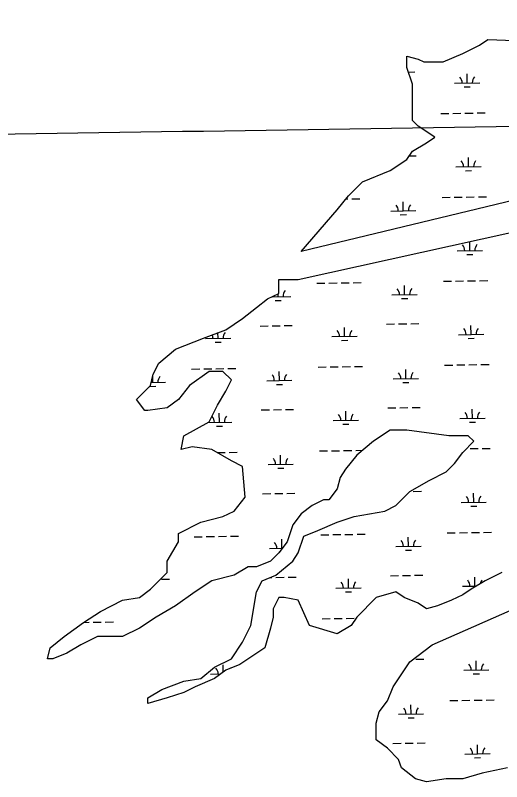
# Model space of a CAD drawing. Extents: x 3823584 to 3861785, y 301729 to 327625.
# Drawn here: x 3829144 to 3831074, y 310667 to 313707 of the extents above; entities that cross this region are included whole.
import ezdxf

# ---------------------------------------------------------------- set-up
doc = ezdxf.new("R2010")
doc.units = 0
for name, color, linetype in [('V-GRID-MAJR', 7, 'Continuous'), ('V-TOPO-SHOR', 7, 'Continuous'), ('V-WETL-SWMP', 7, 'Continuous')]:
    doc.layers.add(name, color=color, linetype=linetype)

msp = doc.modelspace()

# ---------------------------------------------------------------- linework, layer by layer
at = {"layer": 'V-GRID-MAJR'}
msp.add_spline([(3827733.773, 313215.73), (3833043.082, 313295.662), (3838352.38, 313376.366), (3843661.667, 313457.842), (3848970.941, 313540.09), (3854280.204, 313623.11100000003), (3859589.454, 313706.903), (3859589.455, 313706.903)], degree=3, dxfattribs=at)
at = {"layer": 'V-TOPO-SHOR'}
for points in [[(3830277.887, 312769.983), (3830421.639, 312935.969), (3830465.872, 312991.299), (3830521.163, 313046.628), (3830631.745, 313090.892), (3830698.094, 313135.156), (3830720.211, 313168.353), (3830775.502, 313201.551), (3830808.677, 313223.683), (3830742.327, 313267.946), (3830720.211, 313290.078), (3830720.211, 313433.935), (3830698.094, 313500.33), (3830698.094, 313544.594), (3830742.327, 313533.528), (3830764.444, 313522.462), (3830841.8510000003, 313522.462), (3830919.259, 313555.66000000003), (3830985.608, 313588.858), (3831018.7830000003, 313610.99)], [(3831018.7830000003, 313610.99), (3831125.166, 313606.49700000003), (3831118.312, 313588.86), (3831450.059, 313555.662), (3831615.932, 313500.332), (3831737.573, 313456.069), (3831870.272, 313400.739), (3831748.631, 313124.092), (3830277.887, 312769.983)], [(3830189.416, 312659.322), (3830266.829, 312659.324), (3831965.046, 313034.881)], [(3829658.6210000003, 312139.22500000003), (3829625.446, 312183.488), (3829680.738, 312238.818), (3829691.796, 312283.081), (3829713.912, 312327.34500000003), (3829780.262, 312382.674), (3829890.844, 312426.938), (3829979.31, 312460.136), (3830045.659, 312504.39900000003), (3830100.95, 312548.663), (3830145.183, 312581.86100000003), (3830189.416, 312603.992), (3830189.416, 312659.322)], [(3830211.532, 311397.809), (3830189.416, 311397.809), (3830167.299, 311353.545), (3830167.299, 311320.348), (3830156.241, 311276.08400000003), (3830134.125, 311198.623), (3830034.6010000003, 311132.227), (3829979.31, 311110.09500000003), (3829935.077, 311076.898), (3829857.669, 311043.7), (3829813.436, 311021.568), (3829747.0870000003, 310999.436), (3829669.679, 310977.305), (3829669.679, 310999.436), (3829724.97, 311032.634), (3829813.436, 311065.832), (3829879.786, 311076.898), (3829935.077, 311121.161), (3830001.426, 311154.359), (3830045.659, 311220.754), (3830078.8340000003, 311287.15), (3830100.95, 311419.941), (3830123.0670000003, 311464.204), (3830178.358, 311486.336), (3830244.707, 311541.666), (3830266.823, 311574.863), (3830288.94, 311641.259), (3830344.231, 311663.391), (3830421.639, 311696.588), (3830487.988, 311718.72000000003), (3830609.628, 311740.852), (3830653.861, 311762.984), (3830709.1520000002, 311818.313), (3830786.56, 311862.577), (3830852.909, 311895.775), (3830886.0840000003, 311928.972), (3830919.259, 311973.23600000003), (3830963.491, 312017.5), (3830941.375, 312039.631), (3830863.967, 312039.631), (3830698.094, 312061.76300000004), (3830631.745, 312061.76300000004), (3830565.395, 312017.5), (3830499.046, 311962.17), (3830454.813, 311906.841), (3830432.697, 311873.643), (3830421.639, 311829.379), (3830388.464, 311785.116), (3830366.347, 311785.116), (3830322.115, 311762.984), (3830277.882, 311729.786), (3830244.707, 311685.522), (3830222.591, 311619.127), (3830189.416, 311574.863), (3830156.241, 311541.666), (3830100.95, 311519.534), (3830067.775, 311519.534), (3830012.484, 311486.336), (3829924.018, 311464.204), (3829857.669, 311419.941), (3829780.262, 311364.61100000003), (3829702.8540000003, 311320.348), (3829636.505, 311276.08400000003), (3829570.1550000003, 311242.886), (3829470.631, 311242.886), (3829404.282, 311209.689), (3829348.991, 311176.491), (3829293.7, 311154.359), (3829271.583, 311154.359), (3829282.642, 311198.623), (3829337.933, 311242.886), (3829415.34, 311298.216), (3829481.69, 311342.479), (3829570.1550000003, 311386.743), (3829636.505, 311397.809), (3829680.738, 311431.007), (3829747.0870000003, 311497.402), (3829747.0870000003, 311541.666), (3829791.3200000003, 311619.127), (3829791.3200000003, 311652.325), (3829879.786, 311696.588), (3829968.251, 311718.72000000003), (3830012.484, 311740.852), (3830056.717, 311796.181), (3830045.659, 311917.906), (3830001.426, 311940.038), (3829924.018, 311984.302), (3829846.611, 311995.368), (3829802.378, 311984.302), (3829813.436, 312039.631), (3829912.96, 312094.961), (3829946.1350000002, 312161.356), (3829979.31, 312216.686), (3830001.426, 312260.949), (3829968.251, 312294.147), (3829912.96, 312294.147), (3829835.5530000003, 312238.818), (3829791.3200000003, 312183.488), (3829747.0870000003, 312150.29), (3829669.679, 312139.22500000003), (3829658.6210000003, 312139.22500000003)], [(3831074.074, 311497.402), (3831007.725, 311464.204), (3830952.434, 311431.007), (3830919.259, 311408.875), (3830875.026, 311386.743), (3830819.735, 311364.61100000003), (3830775.502, 311353.545), (3830742.327, 311375.677), (3830687.036, 311397.809), (3830653.862, 311419.941), (3830576.454, 311397.809), (3830499.046, 311320.348), (3830476.93, 311287.15), (3830421.639, 311253.952), (3830311.056, 311287.15), (3830266.823, 311386.743), (3830211.532, 311397.809)], [(3831096.19, 310722.789), (3830996.666, 310700.657), (3830919.259, 310678.525), (3830852.91, 310678.525), (3830775.502, 310667.45900000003), (3830731.269, 310678.525), (3830675.978, 310722.789), (3830664.92, 310755.98600000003), (3830620.687, 310800.25), (3830576.454, 310833.44800000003), (3830576.454, 310899.843), (3830587.512, 310944.107), (3830620.687, 310988.37), (3830642.8030000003, 311043.7), (3830709.153, 311143.293), (3830797.6180000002, 311209.688), (3831173.598, 311375.677)]]:
    msp.add_lwpolyline(points, dxfattribs=at)
at = {"layer": 'V-WETL-SWMP'}
for p, q in [((3830704.241829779, 313481.8742800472), (3830729.543036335, 313482.2643923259)), ((3830937.0782596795, 313439.0288015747), (3830936.5232516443, 313475.02452307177)), ((3830887.084202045, 313438.2579570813), (3830987.072317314, 313439.79964606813)), ((3830925.317583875, 313423.4146328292), (3830949.3147315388, 313423.7846381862)), ((3830832.0980791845, 313317.32486950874), (3830864.0942760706, 313317.8182099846)), ((3830880.092374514, 313318.0648802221), (3830912.0885714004, 313318.5582206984)), ((3830928.086669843, 313318.8048909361), (3830960.0828667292, 313319.2982314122)), ((3830976.0809651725, 313319.54490164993), (3831008.0771620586, 313320.038242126)), ((3830707.4568046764, 313149.2093086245), (3830734.6718501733, 313149.62892985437)), ((3830942.207073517, 313106.3933391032), (3830941.6520654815, 313142.3890606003)), ((3830892.2130158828, 313105.62249460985), (3830992.201131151, 313107.1641835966)), ((3830930.4463977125, 313090.77917035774), (3830954.443545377, 313091.14917571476)), ((3830455.887510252, 312978.8096409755), (3830463.363330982, 312978.9249085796)), ((3830479.3614294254, 312979.17157881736), (3830511.3576263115, 312979.6649192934)), ((3830837.2268930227, 312984.6894070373), (3830869.2230899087, 312985.18274751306)), ((3830885.2211883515, 312985.4294177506), (3830917.2173852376, 312985.92275822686)), ((3830933.215483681, 312986.16942846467), (3830965.211680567, 312986.6627689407)), ((3830981.2097790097, 312986.9094391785), (3831013.2059758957, 312987.4027796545)), ((3830683.435549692, 312931.57010974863), (3830682.8805416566, 312967.56583124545)), ((3830633.441492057, 312930.799265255), (3830733.4296073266, 312932.340954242)), ((3830671.674873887, 312915.9559410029), (3830695.672021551, 312916.3259463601)), ((3830947.335887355, 312773.75787663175), (3830946.7817969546, 312809.6940837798)), ((3830897.3418297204, 312772.98703213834), (3830997.329944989, 312774.52872112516)), ((3830935.5752115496, 312758.1437078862), (3830959.5723592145, 312758.51371324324)), ((3830340.5073572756, 312644.3160842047), (3830372.5035541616, 312644.8094246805)), ((3830388.5016526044, 312645.056094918), (3830420.4978494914, 312645.5494353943)), ((3830436.495947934, 312645.7961056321), (3830468.4921448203, 312646.2894461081)), ((3830484.4902432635, 312646.5361163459), (3830516.4864401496, 312647.0294568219)), ((3830842.355706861, 312652.05394456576), (3830874.351903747, 312652.5472850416)), ((3830890.3500021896, 312652.7939552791), (3830922.3461990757, 312653.2872957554)), ((3830938.344297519, 312653.53396599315), (3830970.340494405, 312654.0273064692)), ((3830986.338592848, 312654.273976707), (3831018.334789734, 312654.767317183)), ((3830688.5643635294, 312598.9346472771), (3830688.0093554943, 312634.93036877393)), ((3830163.1150230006, 312590.83288978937), (3830236.710071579, 312591.9676314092)), ((3830186.7160139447, 312591.19678691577), (3830186.540907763, 312602.553511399)), ((3830638.570305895, 312598.16380278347), (3830738.5584211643, 312599.7054917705)), ((3830676.8036877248, 312583.32047853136), (3830700.800835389, 312583.6904838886)), ((3830174.9553381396, 312575.58261817), (3830198.952485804, 312575.9526235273)), ((3830115.096340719, 312474.64678264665), (3830147.092537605, 312475.1401231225)), ((3830163.0906360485, 312475.3867933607), (3830195.0868329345, 312475.8801338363)), ((3830211.0849313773, 312476.1268040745), (3830243.0811282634, 312476.6201445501)), ((3830450.6163516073, 312433.3845537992), (3830450.061343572, 312469.3802752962)), ((3830616.944690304, 312482.384643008), (3830648.9408871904, 312482.8779834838)), ((3830664.938985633, 312483.12465372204), (3830696.9351825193, 312483.6179941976)), ((3830712.933280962, 312483.86466443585), (3830744.929477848, 312484.35800491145)), ((3830952.4647011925, 312441.1224141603), (3830951.9096931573, 312477.11813565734)), ((3829898.7739443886, 312424.8758489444), (3829998.7620596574, 312426.41753793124)), ((3829948.768002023, 312425.6466934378), (3829948.4149818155, 312448.54224857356)), ((3830400.622293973, 312432.61370930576), (3830500.6104092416, 312434.1553982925)), ((3830902.470643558, 312440.3515696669), (3831002.458758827, 312441.89325865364)), ((3830940.7040253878, 312425.50824541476), (3830964.7011730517, 312425.8782507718)), ((3829937.007326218, 312410.0325246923), (3829961.0044738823, 312410.4025300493)), ((3830438.8556758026, 312417.77038505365), (3830462.8528234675, 312418.14039041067)), ((3829843.7878215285, 312303.94276137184), (3829875.7840184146, 312304.4361018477)), ((3829891.782116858, 312304.6827720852), (3829923.778313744, 312305.1761125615)), ((3829939.7764121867, 312305.4227827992), (3829971.7726090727, 312305.9161232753)), ((3829987.770707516, 312306.16279351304), (3830019.766904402, 312306.6561339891)), ((3830345.6361711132, 312311.6806217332), (3830377.6323679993, 312312.17396220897)), ((3830393.630466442, 312312.42063244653), (3830425.626663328, 312312.91397292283)), ((3830441.6247617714, 312313.1606431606), (3830473.6209586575, 312313.65398363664)), ((3830489.6190571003, 312313.9006538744), (3830521.6152539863, 312314.39399435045)), ((3830847.4845206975, 312319.4184820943), (3830879.4807175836, 312319.9118225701)), ((3830895.478816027, 312320.15849280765), (3830927.4750129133, 312320.6518332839)), ((3830943.473111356, 312320.8985035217), (3830975.469308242, 312321.3918439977)), ((3830991.4674066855, 312321.6385142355), (3831023.4636035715, 312322.13185471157)), ((3829689.996478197, 312250.8234640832), (3829689.6326274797, 312274.4214451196)), ((3830191.8448277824, 312258.5613244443), (3830191.289819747, 312294.5570459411)), ((3830693.693177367, 312266.29918480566), (3830693.1381693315, 312302.2949063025)), ((3829683.713060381, 312250.72658180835), (3829739.9905358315, 312251.5943085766)), ((3830141.8507701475, 312257.79047995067), (3830241.838885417, 312259.33216893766)), ((3830180.0841519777, 312242.94715569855), (3830204.0812996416, 312243.3171610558)), ((3830643.6991197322, 312265.528340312), (3830743.6872350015, 312267.070029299)), ((3830681.9325015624, 312250.6850160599), (3830705.9296492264, 312251.05502141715)), ((3829678.235802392, 312235.20929533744), (3829702.2329500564, 312235.5793006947)), ((3830670.067799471, 312150.4891912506), (3830702.063996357, 312150.9825317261)), ((3830718.0620948, 312151.2292019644), (3830750.0582916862, 312151.72254243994)), ((3829953.8968158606, 312093.0112309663), (3829953.341807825, 312129.0069524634)), ((3830120.2251545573, 312142.0113201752), (3830152.2213514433, 312142.504660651)), ((3830168.2194498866, 312142.75133088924), (3830200.2156467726, 312143.2446713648)), ((3830216.2137452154, 312143.49134160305), (3830248.2099421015, 312143.9846820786)), ((3830455.7451654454, 312100.74909132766), (3830455.1901574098, 312136.7448128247)), ((3830622.073504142, 312149.74918053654), (3830654.069701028, 312150.2425210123)), ((3830957.59351503, 312108.48695168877), (3830957.038506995, 312144.4826731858)), ((3829908.185105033, 312092.30641478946), (3830003.890873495, 312093.7820754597)), ((3830405.751107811, 312099.9782468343), (3830505.7392230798, 312101.51993582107)), ((3830907.5994573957, 312107.71610719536), (3831007.5875726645, 312109.2577961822)), ((3830945.8328392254, 312092.87278294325), (3830969.82998689, 312093.24278830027)), ((3829942.136140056, 312077.39706222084), (3829966.13328772, 312077.76706757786)), ((3830443.98448964, 312085.13492258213), (3830467.9816373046, 312085.5049279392)), ((3829944.905226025, 311972.78732032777), (3829976.901422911, 311973.2806608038)), ((3829992.8995213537, 311973.5273310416), (3830024.8957182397, 311974.0206715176)), ((3830350.764984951, 311979.04515926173), (3830382.761181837, 311979.5384997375)), ((3830398.75928028, 311979.7851699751), (3830430.7554771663, 311980.2785104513)), ((3830446.753575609, 311980.5251806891), (3830478.749772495, 311981.0185211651)), ((3830494.7478709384, 311981.2651914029), (3830522.4563210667, 311981.69242030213)), ((3830948.601925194, 311988.2630410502), (3830980.59812208, 311988.75638152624)), ((3830996.596220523, 311989.00305176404), (3831028.592417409, 311989.49639224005)), ((3830196.9736416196, 311925.9258619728), (3830196.4186335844, 311961.9215834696)), ((3830146.9795839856, 311925.1550174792), (3830246.9676992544, 311926.6967064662)), ((3830185.2129658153, 311910.31169322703), (3830209.2101134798, 311910.68169858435)), ((3830723.1909086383, 311818.5937394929), (3830755.1871055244, 311819.0870799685)), ((3830125.353968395, 311809.3758577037), (3830157.3501652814, 311809.8691981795)), ((3830173.348263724, 311810.1158684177), (3830205.34446061, 311810.6092088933)), ((3830221.342559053, 311810.8558791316), (3830253.338755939, 311811.34921960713)), ((3830962.7223288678, 311775.8514892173), (3830962.167320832, 311811.84721071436)), ((3830912.728271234, 311775.0806447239), (3831012.716386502, 311776.62233371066)), ((3830950.961653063, 311760.2373204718), (3830974.9588007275, 311760.6073258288)), ((3829854.0454492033, 311638.67183642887), (3829886.0416460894, 311639.1651769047)), ((3829902.0397445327, 311639.4118471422), (3829934.035941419, 311639.9051876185)), ((3829950.0340398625, 311640.15185785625), (3829982.0302367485, 311640.6451983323)), ((3829998.0283351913, 311640.8918685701), (3830030.0245320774, 311641.38520904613)), ((3830355.8937987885, 311646.4096967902), (3830387.8899956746, 311646.90303726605)), ((3830403.888094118, 311647.14970750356), (3830435.8842910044, 311647.64304797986)), ((3830451.882389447, 311647.8897182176), (3830483.8785863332, 311648.38305869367)), ((3830499.8766847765, 311648.6297289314), (3830531.8728816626, 311649.1230694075)), ((3830703.9508050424, 311601.0282598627), (3830703.3957970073, 311637.0239813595)), ((3830857.7421483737, 311654.14755715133), (3830889.73834526, 311654.6408976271)), ((3830905.7364437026, 311654.8875678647), (3830937.7326405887, 311655.3809083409)), ((3830953.730739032, 311655.6275785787), (3830985.726935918, 311656.1209190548)), ((3831001.725034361, 311656.3675892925), (3831033.721231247, 311656.8609297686)), ((3830202.1024554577, 311593.29039950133), (3830201.547447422, 311629.28612099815)), ((3830152.1083978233, 311592.5195550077), (3830203.2401214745, 311593.30794085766)), ((3830190.3417796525, 311577.6762307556), (3830191.5382881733, 311577.6946793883)), ((3830653.956747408, 311600.25741536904), (3830753.9448626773, 311601.79910435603)), ((3830692.1901292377, 311585.4140911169), (3830716.187276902, 311585.7840964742)), ((3830632.3311318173, 311484.47825559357), (3830664.327328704, 311484.97159606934)), ((3830680.3254271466, 311485.2182663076), (3830712.3216240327, 311485.71160678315)), ((3830728.3197224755, 311485.9582770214), (3830760.3159193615, 311486.45161749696)), ((3829724.623023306, 311470.48255629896), (3829756.619220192, 311470.97589677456)), ((3830155.3435237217, 311477.1237161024), (3830162.478979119, 311477.233735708)), ((3830178.4770775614, 311477.48040594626), (3830210.4732744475, 311477.9737464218)), ((3830226.4713728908, 311478.2204166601), (3830258.467569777, 311478.7137571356)), ((3830466.002793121, 311435.4781663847), (3830465.4477850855, 311471.4738878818)), ((3830967.851142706, 311443.2160267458), (3830967.2961346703, 311479.21174824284)), ((3830416.008735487, 311434.7073218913), (3830515.996850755, 311436.2490108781)), ((3830917.8570850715, 311442.44518225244), (3830972.8982603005, 311443.29384685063)), ((3830454.2421173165, 311419.86399763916), (3830478.2392649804, 311420.23400299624)), ((3829453.3145041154, 311299.7785350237), (3829485.3107010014, 311300.27187549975)), ((3829501.308799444, 311300.5185457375), (3829533.3049963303, 311301.01188621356)), ((3830361.022612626, 311313.77423431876), (3830393.0188095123, 311314.26757479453)), ((3830409.016907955, 311314.5142450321), (3830441.0131048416, 311315.00758550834)), ((3830457.011203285, 311315.25425574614), (3830489.007400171, 311315.74759622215)), ((3829416.8391930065, 311299.21613232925), (3829437.316405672, 311299.53186478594)), ((3830733.448536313, 311153.3228145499), (3830765.444733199, 311153.8161550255)), ((3829969.1694724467, 311102.4845034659), (3829968.7282493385, 311131.1005650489)), ((3830972.9799565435, 311110.58056427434), (3830972.4249485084, 311146.5762857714)), ((3829919.2891997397, 311094.33399905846), (3829959.127883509, 311094.9482606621)), ((3830922.985898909, 311109.8097197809), (3831022.974014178, 311111.3514087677)), ((3830961.219280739, 311094.9663955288), (3830985.216428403, 311095.33640088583)), ((3830714.208432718, 310935.7573349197), (3830713.6534246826, 310971.7530564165)), ((3830867.9997760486, 310988.87663220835), (3830899.9959729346, 310989.36997268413)), ((3830915.994071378, 310989.6166429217), (3830947.9902682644, 310990.10998339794)), ((3830963.988366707, 310990.35665363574), (3830995.9845635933, 310990.8499941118)), ((3831011.9826620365, 310991.09666434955), (3831043.9788589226, 310991.5900048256)), ((3830664.2143750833, 310934.98649042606), (3830764.2024903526, 310936.5281794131)), ((3830702.4477569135, 310920.14316617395), (3830726.4449045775, 310920.5131715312)), ((3830642.588759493, 310819.2073306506), (3830674.584956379, 310819.70067112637)), ((3830690.583054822, 310819.94734136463), (3830722.579251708, 310820.4406818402)), ((3830738.5773501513, 310820.68735207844), (3830770.5735470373, 310821.180692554)), ((3830978.108770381, 310777.9451018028), (3830977.553762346, 310813.94082329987)), ((3830928.114712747, 310777.17425730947), (3831028.1028280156, 310778.71594629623)), ((3830966.3480945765, 310762.3309330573), (3830990.345242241, 310762.7009384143))]:
    msp.add_line(p, q, dxfattribs=at)
for points in [[(3831748.631, 313124.092), (3830277.887, 312769.983), (3830421.639, 312935.969), (3830465.872, 312991.299), (3830521.163, 313046.628), (3830631.745, 313090.892), (3830698.094, 313135.156), (3830720.211, 313168.353), (3830775.502, 313201.551), (3830808.677, 313223.683), (3830742.327, 313267.946), (3830720.211, 313290.078), (3830720.211, 313433.935), (3830698.094, 313500.33), (3830698.094, 313544.594), (3830742.327, 313533.528), (3830764.444, 313522.462), (3830841.8510000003, 313522.462), (3830919.259, 313555.66000000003), (3830985.608, 313588.858), (3831018.7830000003, 313610.99), (3831125.166, 313606.49700000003)], [(3829658.6210000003, 312139.22500000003), (3829625.446, 312183.488), (3829680.738, 312238.818), (3829691.796, 312283.081), (3829713.912, 312327.34500000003), (3829780.262, 312382.674), (3829890.844, 312426.938), (3829979.31, 312460.136), (3830045.659, 312504.39900000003), (3830100.95, 312548.663), (3830145.183, 312581.86100000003), (3830189.416, 312603.992), (3830189.416, 312659.322), (3830266.829, 312659.324), (3831965.046, 313034.881)], [(3830211.532, 311397.809), (3830189.416, 311397.809), (3830167.299, 311353.545), (3830167.299, 311320.348), (3830156.241, 311276.08400000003), (3830134.125, 311198.623), (3830034.6010000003, 311132.227), (3829979.31, 311110.09500000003), (3829935.077, 311076.898), (3829857.669, 311043.7), (3829813.436, 311021.568), (3829747.0870000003, 310999.436), (3829669.679, 310977.305), (3829669.679, 310999.436), (3829724.97, 311032.634), (3829813.436, 311065.832), (3829879.786, 311076.898), (3829935.077, 311121.161), (3830001.426, 311154.359), (3830045.659, 311220.754), (3830078.8340000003, 311287.15), (3830100.95, 311419.941), (3830123.0670000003, 311464.204), (3830178.358, 311486.336), (3830244.707, 311541.666), (3830266.823, 311574.863), (3830288.94, 311641.259), (3830344.231, 311663.391), (3830421.639, 311696.588), (3830487.988, 311718.72000000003), (3830609.628, 311740.852), (3830653.861, 311762.984), (3830709.1520000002, 311818.313), (3830786.56, 311862.577), (3830852.909, 311895.775), (3830886.0840000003, 311928.972), (3830919.259, 311973.23600000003), (3830963.491, 312017.5), (3830941.375, 312039.631), (3830863.967, 312039.631), (3830698.094, 312061.76300000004), (3830631.745, 312061.76300000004), (3830565.395, 312017.5), (3830499.046, 311962.17), (3830454.813, 311906.841), (3830432.697, 311873.643), (3830421.639, 311829.379), (3830388.464, 311785.116), (3830366.347, 311785.116), (3830322.115, 311762.984), (3830277.882, 311729.786), (3830244.707, 311685.522), (3830222.591, 311619.127), (3830189.416, 311574.863), (3830156.241, 311541.666), (3830100.95, 311519.534), (3830067.775, 311519.534), (3830012.484, 311486.336), (3829924.018, 311464.204), (3829857.669, 311419.941), (3829780.262, 311364.61100000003), (3829702.8540000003, 311320.348), (3829636.505, 311276.08400000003), (3829570.1550000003, 311242.886), (3829470.631, 311242.886), (3829404.282, 311209.689), (3829348.991, 311176.491), (3829293.7, 311154.359), (3829271.583, 311154.359), (3829282.642, 311198.623), (3829337.933, 311242.886), (3829415.34, 311298.216), (3829481.69, 311342.479), (3829570.1550000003, 311386.743), (3829636.505, 311397.809), (3829680.738, 311431.007), (3829747.0870000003, 311497.402), (3829747.0870000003, 311541.666), (3829791.3200000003, 311619.127), (3829791.3200000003, 311652.325), (3829879.786, 311696.588), (3829968.251, 311718.72000000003), (3830012.484, 311740.852), (3830056.717, 311796.181), (3830045.659, 311917.906), (3830001.426, 311940.038), (3829924.018, 311984.302), (3829846.611, 311995.368), (3829802.378, 311984.302), (3829813.436, 312039.631), (3829912.96, 312094.961), (3829946.1350000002, 312161.356), (3829979.31, 312216.686), (3830001.426, 312260.949), (3829968.251, 312294.147), (3829912.96, 312294.147), (3829835.5530000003, 312238.818), (3829791.3200000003, 312183.488), (3829747.0870000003, 312150.29), (3829669.679, 312139.22500000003), (3829658.6210000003, 312139.22500000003)], [(3831074.074, 311497.402), (3831007.725, 311464.204), (3830952.434, 311431.007), (3830919.259, 311408.875), (3830875.026, 311386.743), (3830819.735, 311364.61100000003), (3830775.502, 311353.545), (3830742.327, 311375.677), (3830687.036, 311397.809), (3830653.862, 311419.941), (3830576.454, 311397.809), (3830499.046, 311320.348), (3830476.93, 311287.15), (3830421.639, 311253.952), (3830311.056, 311287.15), (3830266.823, 311386.743), (3830211.532, 311397.809)], [(3831096.19, 310722.789), (3830996.666, 310700.657), (3830919.259, 310678.525), (3830852.91, 310678.525), (3830775.502, 310667.45900000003), (3830731.269, 310678.525), (3830675.978, 310722.789), (3830664.92, 310755.98600000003), (3830620.687, 310800.25), (3830576.454, 310833.44800000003), (3830576.454, 310899.843), (3830587.512, 310944.107), (3830620.687, 310988.37), (3830642.8030000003, 311043.7), (3830709.153, 311143.293), (3830797.6180000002, 311209.688), (3831173.598, 311375.677)]]:
    msp.add_lwpolyline(points, dxfattribs=at)
for centre, radius, start, end in [((3830881.834569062, 313438.6518740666), 35.24628790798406, 0.11153765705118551, 41.65519599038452), ((3830992.307310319, 313440.3552225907), 35.246287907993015, 140.1115346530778, 181.65519298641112), ((3830886.9633829, 313106.0164115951), 35.24628790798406, 0.11153765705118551, 41.65519599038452), ((3830997.4361241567, 313107.7197601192), 35.246287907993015, 140.1115346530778, 181.65519298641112), ((3830628.1918590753, 312931.1931822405), 35.24628790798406, 0.11153765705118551, 41.65519599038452), ((3830738.6646003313, 312932.8965307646), 35.246287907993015, 140.1115346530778, 181.65519298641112), ((3830892.092196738, 312773.38094912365), 35.24628790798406, 0.11153765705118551, 41.65519599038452), ((3831002.564937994, 312775.0842976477), 35.246287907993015, 140.1115346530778, 181.65519298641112), ((3830241.9450645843, 312592.5232079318), 35.246287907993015, 140.1115346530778, 181.65519298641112), ((3830633.3206729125, 312598.557719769), 35.24628790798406, 0.11153765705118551, 41.65519599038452), ((3830743.7934141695, 312600.2610682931), 35.246287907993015, 140.1115346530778, 181.65519298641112), ((3830131.4723233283, 312590.81985940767), 35.24628790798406, 0.11153765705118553, 2.9162046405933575), ((3830395.372660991, 312433.007626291), 35.24628790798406, 0.11153765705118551, 41.65519599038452), ((3830505.845402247, 312434.7109748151), 35.246287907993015, 140.1115346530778, 181.65519298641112), ((3830897.2210105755, 312440.74548665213), 35.24628790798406, 0.11153765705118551, 41.65519599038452), ((3831007.693751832, 312442.44883517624), 35.246287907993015, 140.1115346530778, 181.65519298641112), ((3829893.5243114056, 312425.2697659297), 35.24628790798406, 0.11153765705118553, 24.642453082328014), ((3830003.997052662, 312426.9731144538), 35.246287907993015, 140.1115346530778, 181.65519298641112), ((3829745.2255288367, 312252.1498850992), 35.246287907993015, 140.1115346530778, 181.65519298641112), ((3830136.6011371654, 312258.1843969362), 35.24628790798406, 0.11153765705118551, 41.65519599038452), ((3830247.073878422, 312259.88774546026), 35.246287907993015, 140.1115346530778, 181.65519298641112), ((3830638.4494867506, 312265.9222572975), 35.24628790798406, 0.11153765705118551, 41.65519599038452), ((3830748.9222280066, 312267.6256058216), 35.246287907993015, 140.1115346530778, 181.65519298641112), ((3830400.5014748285, 312100.37216381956), 35.24628790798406, 0.11153765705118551, 41.65519599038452), ((3830510.9742160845, 312102.07551234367), 35.246287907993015, 140.1115346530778, 181.65519298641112), ((3830902.349824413, 312108.11002418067), 35.24628790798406, 0.11153765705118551, 41.65519599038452), ((3831012.8225656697, 312109.8133727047), 35.246287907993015, 140.1115346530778, 181.65519298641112), ((3829898.6531252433, 312092.6343034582), 35.24628790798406, 0.11153765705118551, 41.65519599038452), ((3830009.1258665, 312094.3376519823), 35.246287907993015, 140.1115346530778, 181.65519298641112), ((3830141.729951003, 311925.5489344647), 35.24628790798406, 0.11153765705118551, 41.65519599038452), ((3830252.20269226, 311927.2522829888), 35.246287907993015, 140.1115346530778, 181.65519298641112), ((3830907.478638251, 311775.47456170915), 35.24628790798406, 0.11153765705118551, 41.65519599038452), ((3831017.9513795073, 311777.17791023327), 35.246287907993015, 140.1115346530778, 181.65519298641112), ((3830146.858764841, 311592.91347199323), 35.24628790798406, 0.11153765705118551, 41.65519599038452), ((3830648.707114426, 311600.6513323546), 35.24628790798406, 0.11153765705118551, 41.65519599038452), ((3830759.1798556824, 311602.35468087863), 35.246287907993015, 140.1115346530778, 181.65519298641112), ((3830410.759102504, 311435.1012388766), 35.24628790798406, 0.11153765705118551, 41.65519599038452), ((3830521.2318437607, 311436.8045874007), 35.246287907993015, 140.1115346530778, 181.65519298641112), ((3830912.6074520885, 311442.8390992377), 35.24628790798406, 0.11153765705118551, 41.65519599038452), ((3831023.080193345, 311444.5424477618), 35.246287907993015, 140.1115346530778, 166.35240704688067), ((3829914.0395667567, 311094.7279160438), 35.24628790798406, 0.11153765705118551, 41.65519599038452), ((3830024.512308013, 311096.4312645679), 35.246287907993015, 140.1115346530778, 145.04409507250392), ((3830917.7362659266, 311110.2036367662), 35.24628790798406, 0.11153765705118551, 41.65519599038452), ((3831028.209007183, 311111.9069852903), 35.246287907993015, 140.1115346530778, 181.65519298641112), ((3830658.9647421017, 310935.3804074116), 35.24628790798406, 0.11153765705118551, 41.65519599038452), ((3830769.4374833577, 310937.08375593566), 35.246287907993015, 140.1115346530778, 181.65519298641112), ((3830922.8650797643, 310777.5681742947), 35.24628790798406, 0.11153765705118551, 41.65519599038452), ((3831033.3378210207, 310779.27152281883), 35.246287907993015, 140.1115346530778, 181.65519298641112)]:
    msp.add_arc(centre, radius, start, end, dxfattribs=at)

doc.saveas('drawing.dxf')
